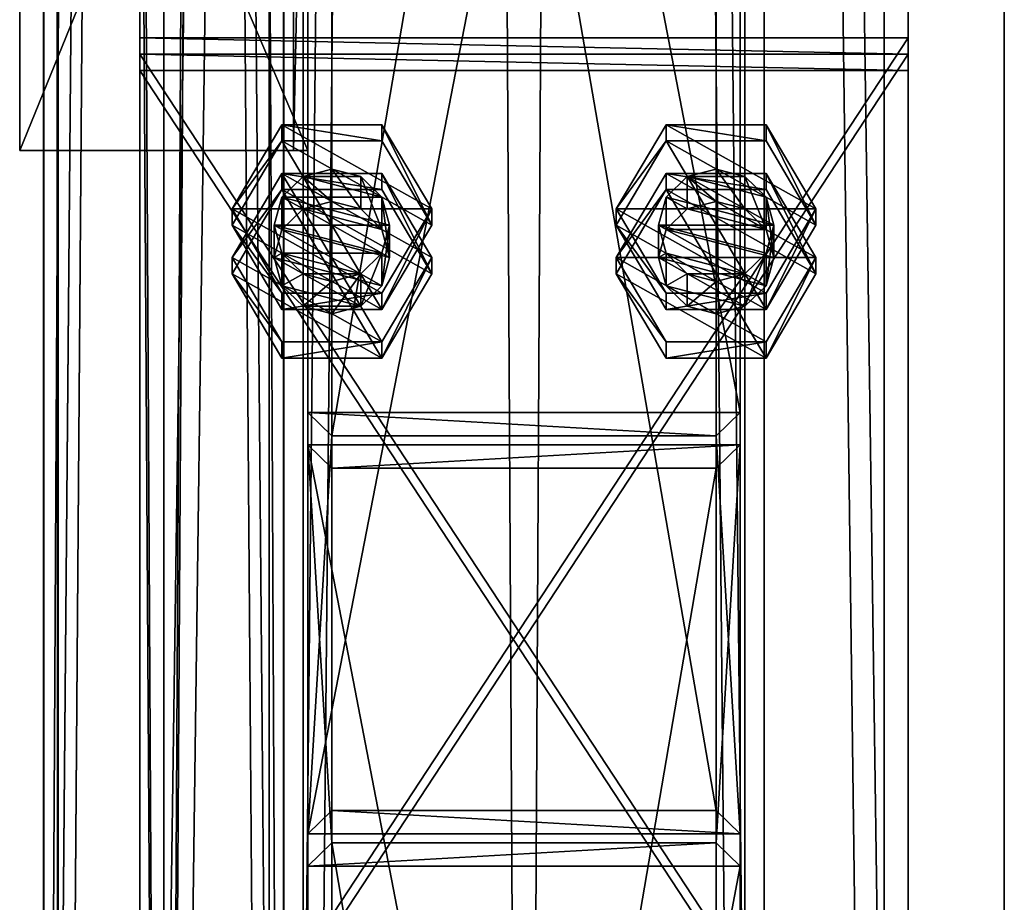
# Model space of a CAD drawing. Header units: millimetres. Extents: x -333 to 67333, y -930 to 39730.
# Tile 581 of 1056: x -105 to 100, y 19889 to 20073. Entities that reach past the tile are written whole.
import ezdxf

# ---------------------------------------------------------------- set-up
doc = ezdxf.new("R2010")
doc.units = ezdxf.units.MM
for name, color, linetype in [('13', 7, 'Continuous'), ('4', 7, 'Continuous'), ('5', 7, 'Continuous'), ('6', 7, 'Continuous'), ('95', 7, 'Continuous'), ('99', 7, 'Continuous')]:
    doc.layers.add(name, color=color, linetype=linetype)

msp = doc.modelspace()

# ---------------------------------------------------------------- meshes
at = {"layer": '13', "color": 30}
mesh = msp.add_polyface(dxfattribs=at)
corners = [(-100, 19475.03, 2980), (-50, 19475.03, 2980), (-50, 29325, 2980), (-100, 29325, 2980), (-50, 19475.03, 2983), (-50, 29325, 2983), (-97, 19475.03, 2983), (-97, 29325, 2983), (-97, 19475.03, 3030), (-97, 29325, 3030), (-100, 19475.03, 3030), (-100, 29325, 3030)]
mesh.append_faces([[corners[k] for k in face] for face in [(0, 2, 3, 3), (1, 5, 2, 2), (4, 7, 5, 5), (6, 9, 7, 7), (8, 11, 9, 9), (10, 3, 11, 11), (0, 4, 1, 1), (8, 0, 10, 10), (7, 2, 5, 5)]], dxfattribs={"vtx0": -1, "color": 30})
mesh.append_faces([[corners[k] for k in face] for face in [(4, 0, 6, 6), (6, 0, 8, 8), (3, 7, 11, 11)]], dxfattribs={"vtx0": -1, "vtx1": -1, "color": 30})
mesh.append_faces([[corners[k] for k in face] for face in [(7, 3, 2, 2)]], dxfattribs={"vtx0": -1, "vtx2": -1, "vtx3": -1, "color": 30})
mesh.append_faces([[corners[k] for k in face] for face in [(9, 11, 7, 7)]], dxfattribs={"vtx1": -1, "color": 30})
mesh.append_faces([[corners[k] for k in face] for face in [(0, 1, 2, 2), (1, 4, 5, 5), (4, 6, 7, 7), (6, 8, 9, 9), (8, 10, 11, 11), (10, 0, 3, 3)]], dxfattribs={"vtx2": -1, "vtx3": -1, "color": 30})
mesh = msp.add_polyface(dxfattribs=at)
corners = [(-50.06, 25223.33, 5870), (-100.06, 25223.33, 5870), (-100.06, 19405, 5870), (-50.06, 19405, 5870), (-50.06, 25223.33, 5950), (-50.06, 19405, 5950), (-100.06, 25223.33, 5950), (-100.06, 19405, 5950), (-97.06, 19405, 5873), (-53.06, 19405, 5873), (-53.06, 19405, 5947), (-97.06, 19405, 5947), (-53.06, 25223.33, 5873), (-53.06, 25223.33, 5947), (-97.06, 25223.33, 5873), (-97.06, 25223.33, 5947)]
mesh.append_faces([[corners[k] for k in face] for face in [(0, 2, 3, 3), (4, 3, 5, 5), (6, 5, 7, 7), (1, 7, 2, 2), (12, 10, 9, 9), (14, 9, 8, 8), (15, 8, 11, 11), (13, 11, 10, 10)]], dxfattribs={"vtx0": -1, "color": 30})
mesh.append_faces([[corners[k] for k in face] for face in [(2, 8, 3, 3), (8, 7, 11, 11), (11, 7, 10, 10), (3, 9, 5, 5), (9, 3, 8, 8), (5, 10, 7, 7), (0, 12, 1, 1), (12, 4, 13, 13), (13, 4, 15, 15), (1, 14, 6, 6), (14, 1, 12, 12), (6, 15, 4, 4)]], dxfattribs={"vtx0": -1, "vtx1": -1, "color": 30})
mesh.append_faces([[corners[k] for k in face] for face in [(8, 2, 7, 7), (5, 9, 10, 10), (12, 0, 4, 4), (6, 14, 15, 15)]], dxfattribs={"vtx0": -1, "vtx2": -1, "vtx3": -1, "color": 30})
mesh.append_faces([[corners[k] for k in face] for face in [(0, 1, 2, 2), (4, 0, 3, 3), (6, 4, 5, 5), (1, 6, 7, 7), (12, 13, 10, 10), (14, 12, 9, 9), (15, 14, 8, 8), (13, 15, 11, 11)]], dxfattribs={"vtx2": -1, "vtx3": -1, "color": 30})
mesh = msp.add_polyface(dxfattribs=at)
corners = [(-97.06, 23544.7, 4373), (-53.06, 23544.7, 4373), (-53.06, 15255.02, 4373), (-97.06, 15255.02, 4373), (-53.06, 23544.7, 4447), (-53.06, 15255.02, 4447), (-97.06, 23544.7, 4447), (-97.06, 15255.02, 4447), (-100.06, 23544.7, 4370), (-100.06, 23544.7, 4450), (-100.06, 15255.02, 4450), (-100.06, 15255.02, 4370), (-50.06, 23544.7, 4450), (-50.06, 15255.02, 4450), (-50.06, 23544.7, 4370), (-50.06, 15255.02, 4370)]
mesh.append_faces([[corners[k] for k in face] for face in [(0, 2, 3, 3), (1, 5, 2, 2), (4, 7, 5, 5), (6, 3, 7, 7), (8, 10, 11, 11), (9, 13, 10, 10), (12, 15, 13, 13), (14, 11, 15, 15)]], dxfattribs={"vtx0": -1, "color": 30})
mesh.append_faces([[corners[k] for k in face] for face in [(9, 6, 12, 12), (6, 8, 0, 0), (0, 8, 1, 1), (12, 4, 14, 14), (4, 12, 6, 6), (14, 1, 8, 8), (11, 3, 15, 15), (3, 10, 7, 7), (7, 10, 5, 5), (15, 2, 13, 13), (2, 15, 3, 3), (13, 5, 10, 10)]], dxfattribs={"vtx0": -1, "vtx1": -1, "color": 30})
mesh.append_faces([[corners[k] for k in face] for face in [(6, 9, 8, 8), (14, 4, 1, 1), (3, 11, 10, 10), (13, 2, 5, 5)]], dxfattribs={"vtx0": -1, "vtx2": -1, "vtx3": -1, "color": 30})
mesh.append_faces([[corners[k] for k in face] for face in [(0, 1, 2, 2), (1, 4, 5, 5), (4, 6, 7, 7), (6, 0, 3, 3), (8, 9, 10, 10), (9, 12, 13, 13), (12, 14, 15, 15), (14, 8, 11, 11)]], dxfattribs={"vtx2": -1, "vtx3": -1, "color": 30})
mesh = msp.add_polyface(dxfattribs=at)
corners = [(-45, 20185.43, 4370.08), (-45, 20185.43, 4310.08), (-45, 20045.43, 4310.08), (-45, 20045.43, 4370.08), (-48, 20185.43, 4310.08), (-48, 20045.43, 4310.08), (-48, 20185.43, 4367.08), (-48, 20045.43, 4367.08), (-105, 20185.43, 4367.08), (-105, 20045.43, 4367.08), (-105, 20185.43, 4370.08), (-105, 20045.43, 4370.08)]
mesh.append_faces([[corners[k] for k in face] for face in [(0, 2, 3, 3), (1, 5, 2, 2), (4, 7, 5, 5), (6, 9, 7, 7), (8, 11, 9, 9), (10, 3, 11, 11), (0, 4, 1, 1), (8, 0, 10, 10), (7, 2, 5, 5)]], dxfattribs={"vtx0": -1, "color": 30})
mesh.append_faces([[corners[k] for k in face] for face in [(4, 0, 6, 6), (6, 0, 8, 8), (3, 7, 11, 11)]], dxfattribs={"vtx0": -1, "vtx1": -1, "color": 30})
mesh.append_faces([[corners[k] for k in face] for face in [(7, 3, 2, 2)]], dxfattribs={"vtx0": -1, "vtx2": -1, "vtx3": -1, "color": 30})
mesh.append_faces([[corners[k] for k in face] for face in [(9, 11, 7, 7)]], dxfattribs={"vtx1": -1, "color": 30})
mesh.append_faces([[corners[k] for k in face] for face in [(0, 1, 2, 2), (1, 4, 5, 5), (4, 6, 7, 7), (6, 8, 9, 9), (8, 10, 11, 11), (10, 0, 3, 3)]], dxfattribs={"vtx2": -1, "vtx3": -1, "color": 30})
at = {"layer": '4', "color": 171}
mesh = msp.add_polyface(dxfattribs=at)
corners = [(40, 19908.06, 5090.59), (-40, 19908.06, 5090.59), (-40, 20372.11, 3080), (40, 20372.11, 3080), (-40, 19986.01, 5108.58), (-40, 20454.21, 3080), (40, 19986.01, 5108.58), (40, 20454.21, 3080), (45, 19903.19, 5089.46), (45, 19990.89, 5109.7), (45, 20459.34, 3080), (45, 20366.98, 3080), (-45, 19990.89, 5109.7), (-45, 20459.34, 3080), (-45, 19903.19, 5089.46), (-45, 20366.98, 3080)]
mesh.append_faces([[corners[k] for k in face] for face in [(0, 2, 3, 3), (1, 5, 2, 2), (4, 7, 5, 5), (6, 3, 7, 7), (8, 10, 11, 11), (9, 13, 10, 10), (12, 15, 13, 13), (14, 11, 15, 15)]], dxfattribs={"vtx0": -1, "color": 171})
mesh.append_faces([[corners[k] for k in face] for face in [(9, 6, 12, 12), (6, 8, 0, 0), (0, 8, 1, 1), (12, 4, 14, 14), (4, 12, 6, 6), (14, 1, 8, 8), (11, 3, 15, 15), (3, 10, 7, 7), (7, 10, 5, 5), (15, 2, 13, 13), (2, 15, 3, 3), (13, 5, 10, 10)]], dxfattribs={"vtx0": -1, "vtx1": -1, "color": 171})
mesh.append_faces([[corners[k] for k in face] for face in [(6, 9, 8, 8), (14, 4, 1, 1), (3, 11, 10, 10), (13, 2, 5, 5)]], dxfattribs={"vtx0": -1, "vtx2": -1, "vtx3": -1, "color": 171})
mesh.append_faces([[corners[k] for k in face] for face in [(0, 1, 2, 2), (1, 4, 5, 5), (4, 6, 7, 7), (6, 0, 3, 3), (8, 9, 10, 10), (9, 12, 13, 13), (12, 14, 15, 15), (14, 8, 11, 11)]], dxfattribs={"vtx2": -1, "vtx3": -1, "color": 171})
mesh = msp.add_polyface(dxfattribs=at)
corners = [(-45, 19419.88, 7183.52), (45, 19419.88, 7183.52), (45, 19896.45, 5118.7), (-45, 19896.45, 5118.7), (-45, 19517.01, 7162.88), (-45, 19984.14, 5138.94), (45, 19517.01, 7162.88), (45, 19984.14, 5138.94), (40, 19901.32, 5119.82), (-40, 19901.32, 5119.82), (-40, 19979.27, 5137.81), (40, 19979.27, 5137.81), (-40, 19511.62, 7164.02), (40, 19511.62, 7164.02), (-40, 19425.28, 7182.37), (40, 19425.28, 7182.37)]
mesh.append_faces([[corners[k] for k in face] for face in [(0, 2, 3, 3), (4, 3, 5, 5), (6, 5, 7, 7), (1, 7, 2, 2), (12, 11, 10, 10), (14, 10, 9, 9), (15, 9, 8, 8), (13, 8, 11, 11)]], dxfattribs={"vtx0": -1, "color": 171})
mesh.append_faces([[corners[k] for k in face] for face in [(2, 8, 3, 3), (8, 7, 11, 11), (11, 7, 10, 10), (3, 9, 5, 5), (9, 3, 8, 8), (5, 10, 7, 7), (4, 12, 0, 0), (12, 6, 13, 13), (13, 6, 15, 15), (0, 14, 1, 1), (14, 0, 12, 12), (1, 15, 6, 6)]], dxfattribs={"vtx0": -1, "vtx1": -1, "color": 171})
mesh.append_faces([[corners[k] for k in face] for face in [(8, 2, 7, 7), (5, 9, 10, 10), (12, 4, 6, 6), (1, 14, 15, 15)]], dxfattribs={"vtx0": -1, "vtx2": -1, "vtx3": -1, "color": 171})
mesh.append_faces([[corners[k] for k in face] for face in [(0, 1, 2, 2), (4, 0, 3, 3), (6, 4, 5, 5), (1, 6, 7, 7), (12, 13, 11, 11), (14, 12, 10, 10), (15, 14, 9, 9), (13, 15, 8, 8)]], dxfattribs={"vtx2": -1, "vtx3": -1, "color": 171})
at = {"layer": '5', "color": 131}
mesh = msp.add_polyface(dxfattribs=at)
corners = [(-46, 29385, 2984), (46, 29385, 2984), (46, 19415.03, 2984), (-46, 19415.03, 2984), (46, 29385, 3076), (46, 19415.03, 3076), (-46, 29385, 3076), (-46, 19415.03, 3076), (-50, 29385, 2980), (-50, 29385, 3080), (-50, 19415.03, 3080), (-50, 19415.03, 2980), (50, 29385, 3080), (50, 19415.03, 3080), (50, 29385, 2980), (50, 19415.03, 2980)]
mesh.append_faces([[corners[k] for k in face] for face in [(0, 2, 3, 3), (1, 5, 2, 2), (4, 7, 5, 5), (6, 3, 7, 7), (8, 10, 11, 11), (9, 13, 10, 10), (12, 15, 13, 13), (14, 11, 15, 15)]], dxfattribs={"vtx0": -1, "color": 131})
mesh.append_faces([[corners[k] for k in face] for face in [(9, 6, 12, 12), (6, 8, 0, 0), (0, 8, 1, 1), (12, 4, 14, 14), (4, 12, 6, 6), (14, 1, 8, 8), (11, 3, 15, 15), (3, 10, 7, 7), (7, 10, 5, 5), (15, 2, 13, 13), (2, 15, 3, 3), (13, 5, 10, 10)]], dxfattribs={"vtx0": -1, "vtx1": -1, "color": 131})
mesh.append_faces([[corners[k] for k in face] for face in [(6, 9, 8, 8), (14, 4, 1, 1), (3, 11, 10, 10), (13, 2, 5, 5)]], dxfattribs={"vtx0": -1, "vtx2": -1, "vtx3": -1, "color": 131})
mesh.append_faces([[corners[k] for k in face] for face in [(0, 1, 2, 2), (1, 4, 5, 5), (4, 6, 7, 7), (6, 0, 3, 3), (8, 9, 10, 10), (9, 12, 13, 13), (12, 14, 15, 15), (14, 8, 11, 11)]], dxfattribs={"vtx2": -1, "vtx3": -1, "color": 131})
at = {"layer": '6', "color": 2}
mesh = msp.add_polyface(dxfattribs=at)
corners = [(-80, 19419.86, 7183.53), (80, 19419.86, 7183.53), (80, 30845.06, 4755.1), (-80, 30845.06, 4755.1), (-80, 19419.86, 7347.1), (-80, 30878.32, 4911.61), (80, 19419.86, 7347.1), (80, 30878.32, 4911.61), (75, 30846.1, 4759.99), (-75, 30846.1, 4759.99), (-75, 30877.28, 4906.72), (75, 30877.28, 4906.72), (-75, 19419.86, 7341.99), (75, 19419.86, 7341.99), (-75, 19419.86, 7188.64), (75, 19419.86, 7188.64)]
mesh.append_faces([[corners[k] for k in face] for face in [(0, 2, 3, 3), (4, 3, 5, 5), (6, 5, 7, 7), (1, 7, 2, 2), (12, 11, 10, 10), (14, 10, 9, 9), (15, 9, 8, 8), (13, 8, 11, 11)]], dxfattribs={"vtx0": -1, "color": 2})
mesh.append_faces([[corners[k] for k in face] for face in [(2, 8, 3, 3), (8, 7, 11, 11), (11, 7, 10, 10), (3, 9, 5, 5), (9, 3, 8, 8), (5, 10, 7, 7), (4, 12, 0, 0), (12, 6, 13, 13), (13, 6, 15, 15), (0, 14, 1, 1), (14, 0, 12, 12), (1, 15, 6, 6)]], dxfattribs={"vtx0": -1, "vtx1": -1, "color": 2})
mesh.append_faces([[corners[k] for k in face] for face in [(8, 2, 7, 7), (5, 9, 10, 10), (12, 4, 6, 6), (1, 14, 15, 15)]], dxfattribs={"vtx0": -1, "vtx2": -1, "vtx3": -1, "color": 2})
mesh.append_faces([[corners[k] for k in face] for face in [(0, 1, 2, 2), (4, 0, 3, 3), (6, 4, 5, 5), (1, 6, 7, 7), (12, 13, 11, 11), (14, 12, 10, 10), (15, 14, 9, 9), (13, 15, 8, 8)]], dxfattribs={"vtx2": -1, "vtx3": -1, "color": 2})
at = {"layer": '95', "color": 7}
mesh = msp.add_polyface(dxfattribs=at)
corners = [(-52, 20029.86, 5118.7), (-50.39, 20035.71, 5120.05), (-50.39, 20028.96, 5149.28), (-46, 20039.99, 5121.04), (-46, 20033.24, 5150.27), (-40, 20041.55, 5121.4), (-40, 20034.81, 5150.63), (-34, 20039.99, 5121.04), (-34, 20033.24, 5150.27), (-29.61, 20035.71, 5120.05), (-29.61, 20028.96, 5149.28), (-28, 20029.86, 5118.7), (-28, 20023.12, 5147.93), (-50.39, 20024.02, 5117.35), (-29.61, 20024.02, 5117.35), (-60.78, 20023.12, 5147.93), (-50.39, 20040.65, 5151.98), (-50.39, 20037.28, 5166.59), (-29.61, 20040.65, 5151.98), (-29.61, 20037.28, 5166.59), (-19.22, 20019.74, 5162.55), (-29.61, 20005.58, 5143.88), (-19.22, 20023.12, 5147.93), (-19.22, 20033.24, 5104.08), (-29.61, 20012.32, 5114.65), (-19.22, 20029.86, 5118.7), (-50.39, 20015.7, 5100.04), (-60.78, 20033.24, 5104.08), (-60.78, 20029.86, 5118.7), (-50.39, 20050.77, 5108.13), (-50.39, 20047.4, 5122.75), (-29.61, 20050.77, 5108.13), (-29.61, 20047.4, 5122.75), (-29.61, 20015.7, 5100.04)]
mesh.append_faces([[corners[k] for k in face] for face in [(1, 4, 2, 2), (3, 6, 4, 4), (5, 8, 6, 6), (7, 10, 8, 8), (9, 12, 10, 10), (3, 7, 5, 5), (10, 6, 8, 8), (16, 19, 17, 17), (18, 20, 19, 19), (16, 22, 18, 18), (20, 17, 19, 19), (23, 24, 25, 25), (27, 30, 28, 28), (29, 32, 30, 30), (31, 25, 32, 32), (29, 23, 31, 31), (25, 30, 32, 32)]], dxfattribs={"vtx0": -1, "color": 7})
mesh.append_faces([[corners[k] for k in face] for face in [(13, 14, 0, 0), (0, 11, 1, 1), (1, 9, 3, 3), (6, 10, 4, 4), (4, 12, 2, 2), (15, 21, 16, 16), (27, 23, 29, 29), (30, 24, 28, 28)]], dxfattribs={"vtx0": -1, "vtx1": -1, "color": 7})
mesh.append_faces([[corners[k] for k in face] for face in [(0, 14, 11, 11), (1, 11, 9, 9), (3, 9, 7, 7), (4, 10, 12, 12), (27, 33, 23, 23)]], dxfattribs={"vtx0": -1, "vtx2": -1, "vtx3": -1, "color": 7})
mesh.append_faces([[corners[k] for k in face] for face in [(0, 1, 2, 2), (1, 3, 4, 4), (3, 5, 6, 6), (5, 7, 8, 8), (7, 9, 10, 10), (9, 11, 12, 12), (15, 16, 17, 17), (16, 18, 19, 19), (26, 27, 28, 28), (27, 29, 30, 30), (29, 31, 32, 32), (31, 23, 25, 25)]], dxfattribs={"vtx2": -1, "vtx3": -1, "color": 7})
mesh = msp.add_polyface(dxfattribs=at)
corners = [(28, 20029.86, 5118.7), (29.61, 20035.71, 5120.05), (29.61, 20028.96, 5149.28), (28, 20023.12, 5147.93), (34, 20039.99, 5121.04), (34, 20033.24, 5150.27), (40, 20041.55, 5121.4), (40, 20034.81, 5150.63), (46, 20039.99, 5121.04), (46, 20033.24, 5150.27), (50.39, 20035.71, 5120.05), (50.39, 20028.96, 5149.28), (52, 20029.86, 5118.7), (52, 20023.12, 5147.93), (50.39, 20024.02, 5117.35), (19.22, 20023.12, 5147.93), (29.61, 20040.65, 5151.98), (29.61, 20037.28, 5166.59), (50.39, 20040.65, 5151.98), (50.39, 20037.28, 5166.59), (60.78, 20019.74, 5162.55), (60.78, 20023.12, 5147.93), (60.78, 20033.24, 5104.08), (50.39, 20012.32, 5114.65), (60.78, 20029.86, 5118.7), (29.61, 20015.7, 5100.04), (19.22, 20033.24, 5104.08), (19.22, 20029.86, 5118.7), (29.61, 20050.77, 5108.13), (29.61, 20047.4, 5122.75), (50.39, 20050.77, 5108.13), (50.39, 20047.4, 5122.75), (50.39, 20015.7, 5100.04)]
mesh.append_faces([[corners[k] for k in face] for face in [(0, 2, 3, 3), (1, 5, 2, 2), (4, 7, 5, 5), (6, 9, 7, 7), (8, 11, 9, 9), (10, 13, 11, 11), (4, 8, 6, 6), (11, 7, 9, 9), (16, 19, 17, 17), (18, 20, 19, 19), (16, 21, 18, 18), (20, 17, 19, 19), (22, 23, 24, 24), (26, 29, 27, 27), (28, 31, 29, 29), (30, 24, 31, 31), (28, 22, 30, 30), (24, 29, 31, 31)]], dxfattribs={"vtx0": -1, "color": 7})
mesh.append_faces([[corners[k] for k in face] for face in [(0, 12, 1, 1), (1, 12, 4, 4), (7, 11, 5, 5), (5, 11, 2, 2), (15, 21, 16, 16), (26, 22, 28, 28), (29, 23, 27, 27)]], dxfattribs={"vtx0": -1, "vtx1": -1, "color": 7})
mesh.append_faces([[corners[k] for k in face] for face in [(0, 14, 12, 12), (4, 12, 10, 10), (4, 10, 8, 8), (2, 11, 13, 13), (26, 32, 22, 22)]], dxfattribs={"vtx0": -1, "vtx2": -1, "vtx3": -1, "color": 7})
mesh.append_faces([[corners[k] for k in face] for face in [(0, 1, 2, 2), (1, 4, 5, 5), (4, 6, 7, 7), (6, 8, 9, 9), (8, 10, 11, 11), (10, 12, 13, 13), (15, 16, 17, 17), (16, 18, 19, 19), (25, 26, 27, 27), (26, 28, 29, 29), (28, 30, 31, 31), (30, 22, 24, 24)]], dxfattribs={"vtx2": -1, "vtx3": -1, "color": 7})
mesh = msp.add_polyface(dxfattribs=at)
corners = [(-28, 20029.86, 5118.7), (-29.61, 20024.02, 5117.35), (-29.61, 20017.27, 5146.58), (-28, 20023.12, 5147.93), (-34, 20019.74, 5116.36), (-34, 20012.99, 5145.59), (-40, 20018.17, 5116), (-40, 20011.42, 5145.23), (-46, 20019.74, 5116.36), (-46, 20012.99, 5145.59), (-50.39, 20024.02, 5117.35), (-50.39, 20017.27, 5146.58), (-52, 20029.86, 5118.7), (-52, 20023.12, 5147.93), (-50.39, 20028.96, 5149.28), (-19.22, 20023.12, 5147.93), (-29.61, 20005.58, 5143.88), (-29.61, 20002.2, 5158.5), (-19.22, 20019.74, 5162.55), (-50.39, 20005.58, 5143.88), (-50.39, 20002.2, 5158.5), (-60.78, 20023.12, 5147.93), (-60.78, 20019.74, 5162.55), (-50.39, 20037.28, 5166.59), (-29.61, 20040.65, 5151.98), (-50.39, 20040.65, 5151.98), (-19.22, 20033.24, 5104.08), (-29.61, 20015.7, 5100.04), (-29.61, 20012.32, 5114.65), (-50.39, 20015.7, 5100.04), (-50.39, 20012.32, 5114.65), (-60.78, 20029.86, 5118.7), (-60.78, 20033.24, 5104.08), (-50.39, 20047.4, 5122.75), (-19.22, 20029.86, 5118.7)]
mesh.append_faces([[corners[k] for k in face] for face in [(0, 2, 3, 3), (1, 5, 2, 2), (4, 7, 5, 5), (6, 9, 7, 7), (8, 11, 9, 9), (10, 13, 11, 11), (12, 14, 13, 13), (4, 8, 6, 6), (9, 5, 7, 7), (15, 17, 18, 18), (16, 20, 17, 17), (19, 22, 20, 20), (21, 23, 22, 22), (16, 21, 19, 19), (22, 17, 20, 20), (27, 30, 28, 28), (29, 31, 30, 30), (27, 32, 29, 29), (31, 28, 30, 30)]], dxfattribs={"vtx0": -1, "color": 7})
mesh.append_faces([[corners[k] for k in face] for face in [(8, 4, 10, 10), (14, 2, 13, 13), (13, 5, 11, 11), (11, 5, 9, 9), (23, 17, 22, 22)]], dxfattribs={"vtx0": -1, "vtx1": -1, "color": 7})
mesh.append_faces([[corners[k] for k in face] for face in [(10, 4, 1, 1), (14, 3, 2, 2), (13, 2, 5, 5), (25, 16, 15, 15), (23, 18, 17, 17), (33, 34, 28, 28)]], dxfattribs={"vtx0": -1, "vtx2": -1, "vtx3": -1, "color": 7})
mesh.append_faces([[corners[k] for k in face] for face in [(0, 1, 2, 2), (1, 4, 5, 5), (4, 6, 7, 7), (6, 8, 9, 9), (8, 10, 11, 11), (10, 12, 13, 13), (15, 16, 17, 17), (16, 19, 20, 20), (19, 21, 22, 22), (24, 15, 18, 18), (26, 27, 28, 28), (27, 29, 30, 30)]], dxfattribs={"vtx2": -1, "vtx3": -1, "color": 7})
mesh = msp.add_polyface(dxfattribs=at)
corners = [(52, 20029.86, 5118.7), (50.39, 20024.02, 5117.35), (50.39, 20017.27, 5146.58), (52, 20023.12, 5147.93), (46, 20019.74, 5116.36), (46, 20012.99, 5145.59), (40, 20018.17, 5116), (40, 20011.42, 5145.23), (34, 20019.74, 5116.36), (34, 20012.99, 5145.59), (29.61, 20024.02, 5117.35), (29.61, 20017.27, 5146.58), (28, 20029.86, 5118.7), (28, 20023.12, 5147.93), (29.61, 20028.96, 5149.28), (60.78, 20023.12, 5147.93), (50.39, 20005.58, 5143.88), (50.39, 20002.2, 5158.5), (60.78, 20019.74, 5162.55), (29.61, 20005.58, 5143.88), (29.61, 20002.2, 5158.5), (19.22, 20023.12, 5147.93), (19.22, 20019.74, 5162.55), (29.61, 20037.28, 5166.59), (50.39, 20040.65, 5151.98), (60.78, 20033.24, 5104.08), (50.39, 20015.7, 5100.04), (50.39, 20012.32, 5114.65), (29.61, 20015.7, 5100.04), (29.61, 20012.32, 5114.65), (19.22, 20029.86, 5118.7), (19.22, 20033.24, 5104.08), (29.61, 20047.4, 5122.75), (60.78, 20029.86, 5118.7)]
mesh.append_faces([[corners[k] for k in face] for face in [(0, 2, 3, 3), (1, 5, 2, 2), (4, 7, 5, 5), (6, 9, 7, 7), (8, 11, 9, 9), (10, 13, 11, 11), (4, 8, 6, 6), (11, 7, 9, 9), (15, 17, 18, 18), (16, 20, 17, 17), (19, 22, 20, 20), (21, 23, 22, 22), (16, 21, 19, 19), (22, 17, 20, 20), (26, 29, 27, 27), (28, 30, 29, 29), (26, 31, 28, 28), (30, 27, 29, 29)]], dxfattribs={"vtx0": -1, "color": 7})
mesh.append_faces([[corners[k] for k in face] for face in [(8, 4, 10, 10), (10, 4, 12, 12), (14, 2, 13, 13), (13, 5, 11, 11), (23, 17, 22, 22)]], dxfattribs={"vtx0": -1, "vtx1": -1, "color": 7})
mesh.append_faces([[corners[k] for k in face] for face in [(12, 4, 1, 1), (14, 3, 2, 2), (13, 2, 5, 5), (11, 5, 7, 7), (21, 16, 15, 15), (23, 18, 17, 17), (32, 33, 27, 27)]], dxfattribs={"vtx0": -1, "vtx2": -1, "vtx3": -1, "color": 7})
mesh.append_faces([[corners[k] for k in face] for face in [(0, 1, 2, 2), (1, 4, 5, 5), (4, 6, 7, 7), (6, 8, 9, 9), (8, 10, 11, 11), (10, 12, 13, 13), (15, 16, 17, 17), (16, 19, 20, 20), (19, 21, 22, 22), (24, 15, 18, 18), (25, 26, 27, 27), (26, 28, 29, 29)]], dxfattribs={"vtx2": -1, "vtx3": -1, "color": 7})
at = {"layer": '99', "color": 7}
mesh = msp.add_polyface(dxfattribs=at)
corners = [(100, 1810, 1000), (-100, 1810, 1000), (-100, 4590, 1000), (100, 4590, 1000), (100, 1810, 2280), (-100, 1810, 2280), (100, 4590, 2280), (-100, 4590, 2280), (100, 0, 2950), (-100, 0, 2950), (-100, 38800, 2950), (100, 38800, 2950), (100, 38800, -700), (-100, 38800, -700), (-100, 0, -700), (100, 0, -700), (100, 36990, 2280), (-100, 36990, 2280), (-100, 34210, 2280), (100, 34210, 2280), (-100, 34210, 1000), (100, 34210, 1000), (-100, 36990, 1000), (100, 36990, 1000), (100, 19847.42, 2200), (-100, 19847.42, 2200), (-100, 18949.94, 2200), (100, 18949.94, 2200), (-100, 18949.94, 100), (100, 18949.94, 100), (-100, 19847.42, 100), (100, 19847.42, 100), (100, 30990, 2280), (-100, 30990, 2280), (-100, 28210, 2280), (100, 28210, 2280), (-100, 28210, 1000), (100, 28210, 1000), (-100, 30990, 1000), (100, 30990, 1000), (100, 24990, 2280), (-100, 24990, 2280), (-100, 22210, 2280), (100, 22210, 2280), (-100, 22210, 1000), (100, 22210, 1000), (-100, 24990, 1000), (100, 24990, 1000), (100, 16590, 2280), (-100, 16590, 2280), (-100, 13810, 2280), (100, 13810, 2280), (-100, 13810, 1000), (100, 13810, 1000), (-100, 16590, 1000), (100, 16590, 1000), (100, 10590, 1000), (100, 10590, 2280), (100, 7810, 2280), (100, 7810, 1000), (-100, 7810, 2280), (-100, 7810, 1000), (-100, 10590, 1000), (-100, 10590, 2280)]
mesh.append_faces([[corners[k] for k in face] for face in [(0, 2, 3, 3), (4, 1, 0, 0), (6, 5, 4, 4), (3, 7, 6, 6), (8, 10, 11, 11), (12, 10, 13, 13), (14, 12, 13, 13), (8, 14, 9, 9), (16, 18, 19, 19), (19, 20, 21, 21), (21, 22, 23, 23), (23, 17, 16, 16), (24, 26, 27, 27), (27, 28, 29, 29), (29, 30, 31, 31), (31, 25, 24, 24), (32, 34, 35, 35), (35, 36, 37, 37), (37, 38, 39, 39), (39, 33, 32, 32), (40, 42, 43, 43), (43, 44, 45, 45), (45, 46, 47, 47), (47, 41, 40, 40), (48, 50, 51, 51), (51, 52, 53, 53), (53, 54, 55, 55), (55, 49, 48, 48), (58, 61, 59, 59), (59, 62, 56, 56), (56, 63, 57, 57), (57, 60, 58, 58)]], dxfattribs={"vtx0": -1, "color": 7})
mesh.append_faces([[corners[k] for k in face] for face in [(29, 55, 27, 27), (55, 56, 53, 53), (27, 48, 24, 24), (15, 29, 12, 12), (0, 8, 4, 4), (4, 8, 6, 6), (58, 8, 57, 57), (51, 8, 48, 48), (43, 8, 40, 40), (35, 8, 32, 32), (19, 8, 16, 16), (12, 23, 11, 11), (31, 12, 29, 29), (23, 39, 21, 21), (11, 16, 8, 8), (32, 21, 39, 39), (21, 32, 19, 19), (40, 37, 47, 47), (37, 40, 35, 35), (24, 45, 31, 31), (45, 24, 43, 43), (57, 53, 56, 56), (53, 57, 51, 51), (6, 59, 3, 3), (59, 6, 58, 58), (42, 25, 44, 44), (25, 42, 26, 26), (44, 30, 46, 46), (36, 30, 38, 38), (20, 30, 22, 22), (9, 5, 10, 10), (5, 14, 1, 1), (1, 14, 2, 2), (61, 14, 62, 62), (52, 14, 54, 54), (28, 14, 30, 30), (10, 17, 13, 13), (17, 33, 18, 18), (13, 30, 14, 14), (38, 18, 33, 33), (18, 38, 20, 20), (46, 34, 41, 41), (34, 46, 36, 36), (26, 54, 28, 28), (62, 50, 63, 63), (50, 62, 52, 52), (2, 60, 7, 7), (60, 2, 61, 61)]], dxfattribs={"vtx0": -1, "vtx1": -1, "color": 7})
mesh.append_faces([[corners[k] for k in face] for face in [(55, 29, 0, 0), (55, 3, 59, 59), (29, 15, 0, 0), (6, 8, 58, 58), (57, 8, 51, 51), (48, 8, 43, 43), (40, 8, 35, 35), (32, 8, 19, 19), (23, 12, 31, 31), (23, 31, 45, 45), (23, 47, 37, 37), (43, 24, 48, 48), (46, 30, 36, 36), (38, 30, 20, 20), (2, 14, 61, 61), (62, 14, 52, 52), (54, 14, 28, 28), (17, 10, 5, 5), (17, 7, 60, 60), (17, 63, 50, 50), (17, 49, 42, 42), (17, 41, 34, 34), (13, 22, 30, 30), (49, 26, 42, 42)]], dxfattribs={"vtx0": -1, "vtx1": -1, "vtx2": -1, "vtx3": -1, "color": 7})
mesh.append_faces([[corners[k] for k in face] for face in [(55, 0, 3, 3), (55, 59, 56, 56), (27, 55, 48, 48), (0, 15, 8, 8), (23, 45, 47, 47), (23, 37, 39, 39), (11, 23, 16, 16), (44, 25, 30, 30), (5, 9, 14, 14), (17, 5, 7, 7), (17, 60, 63, 63), (17, 50, 49, 49), (17, 42, 41, 41), (17, 34, 33, 33), (13, 17, 22, 22), (26, 49, 54, 54)]], dxfattribs={"vtx0": -1, "vtx2": -1, "vtx3": -1, "color": 7})
mesh.append_faces([[corners[k] for k in face] for face in [(0, 1, 2, 2), (4, 5, 1, 1), (6, 7, 5, 5), (3, 2, 7, 7), (8, 9, 10, 10), (12, 11, 10, 10), (14, 15, 12, 12), (8, 15, 14, 14), (16, 17, 18, 18), (19, 18, 20, 20), (21, 20, 22, 22), (23, 22, 17, 17), (24, 25, 26, 26), (27, 26, 28, 28), (29, 28, 30, 30), (31, 30, 25, 25), (32, 33, 34, 34), (35, 34, 36, 36), (37, 36, 38, 38), (39, 38, 33, 33), (40, 41, 42, 42), (43, 42, 44, 44), (45, 44, 46, 46), (47, 46, 41, 41), (48, 49, 50, 50), (51, 50, 52, 52), (53, 52, 54, 54), (55, 54, 49, 49), (58, 60, 61, 61), (59, 61, 62, 62), (56, 62, 63, 63), (57, 63, 60, 60)]], dxfattribs={"vtx2": -1, "vtx3": -1, "color": 7})
mesh = msp.add_polyface(dxfattribs=at)
corners = [(-80, 20065.46, 5142.31), (80, 20065.46, 5142.31), (80, 19821.87, 5086.09), (-80, 19821.87, 5086.09), (80, 20068.84, 5127.69), (80, 19825.24, 5071.47), (-80, 20068.84, 5127.69), (-80, 19825.24, 5071.47)]
mesh.append_faces([[corners[k] for k in face] for face in [(0, 2, 3, 3), (1, 5, 2, 2), (4, 7, 5, 5), (6, 3, 7, 7), (1, 6, 4, 4), (3, 5, 7, 7)]], dxfattribs={"vtx0": -1, "color": 7})
mesh.append_faces([[corners[k] for k in face] for face in [(0, 1, 2, 2), (1, 4, 5, 5), (4, 6, 7, 7), (6, 0, 3, 3), (1, 0, 6, 6), (3, 2, 5, 5)]], dxfattribs={"vtx2": -1, "vtx3": -1, "color": 7})
mesh = msp.add_polyface(dxfattribs=at)
corners = [(-80, 20062.09, 5156.93), (80, 20062.09, 5156.93), (80, 19818.49, 5100.7), (-80, 19818.49, 5100.7), (80, 20065.46, 5142.31), (80, 19821.87, 5086.09), (-80, 20065.46, 5142.31), (-80, 19821.87, 5086.09)]
mesh.append_faces([[corners[k] for k in face] for face in [(0, 2, 3, 3), (1, 5, 2, 2), (4, 7, 5, 5), (6, 3, 7, 7), (1, 6, 4, 4), (3, 5, 7, 7)]], dxfattribs={"vtx0": -1, "color": 7})
mesh.append_faces([[corners[k] for k in face] for face in [(0, 1, 2, 2), (1, 4, 5, 5), (4, 6, 7, 7), (6, 0, 3, 3), (1, 0, 6, 6), (3, 2, 5, 5)]], dxfattribs={"vtx2": -1, "vtx3": -1, "color": 7})

doc.saveas('drawing.dxf')
